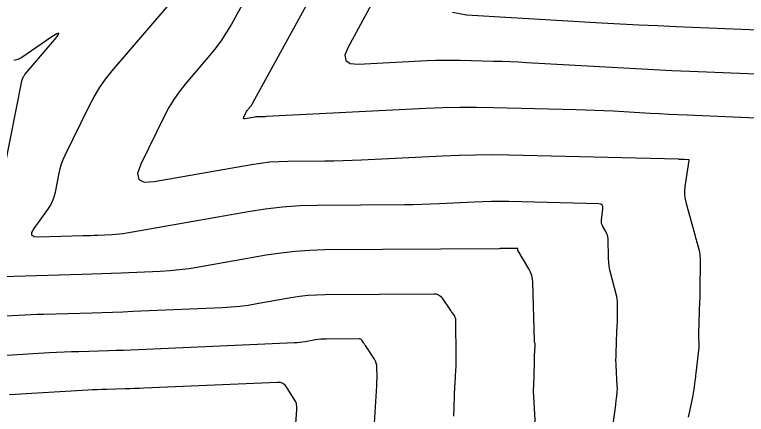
# Model space of a CAD drawing. Extents: x 1354696 to 1366163, y 660729 to 670380.
# Drawn here: x 1360664.7 to 1360720.1, y 664418.3 to 664448.6 of the extents above; entities that cross this region are included whole.
import ezdxf

# ---------------------------------------------------------------- set-up
doc = ezdxf.new("R2010")
doc.units = 0
doc.layers.add('R_Contours', color=7, linetype='Continuous')

msp = doc.modelspace()

# ---------------------------------------------------------------- linework, layer by layer
at = {"layer": 'R_Contours'}
for points in [[(1360683.056, 664451.306), (1360681.163, 664447.848), (1360680.801, 664447.225), (1360680.408, 664446.624), (1360679.985, 664446.043), (1360679.531, 664445.483), (1360677.655, 664443.286), (1360677.205, 664442.724), (1360676.793, 664442.138), (1360676.419, 664441.526), (1360676.083, 664440.89), (1360674.3, 664437.243), (1360674.06, 664436.542), (1360674.147, 664436.087), (1360674.561, 664435.878), (1360675.301, 664435.915), (1360682.68, 664437.219), (1360683.366, 664437.326), (1360684.055, 664437.404), (1360684.746, 664437.452), (1360685.441, 664437.472), (1360688.223, 664437.492), (1360688.918, 664437.501), (1360689.613, 664437.517), (1360690.308, 664437.541), (1360691.003, 664437.572), (1360697.141, 664437.879), (1360698.396, 664437.93), (1360699.651, 664437.958), (1360700.906, 664437.962), (1360702.162, 664437.944), (1360715, 664437.632), (1360715.038, 664437.631), (1360715.076, 664437.63), (1360715.115, 664437.628), (1360715.153, 664437.626), (1360715.307, 664437.617), (1360715.345, 664437.615), (1360715.383, 664437.613), (1360715.422, 664437.611), (1360715.46, 664437.61), (1360715.779, 664437.597), (1360715.787, 664437.595), (1360715.792, 664437.592), (1360715.795, 664437.586), (1360715.795, 664437.578), (1360715.788, 664437.541), (1360715.785, 664437.523), (1360715.782, 664437.505), (1360715.502, 664435.556), (1360715.472, 664435.229), (1360715.476, 664434.904), (1360715.514, 664434.582), (1360715.586, 664434.261), (1360716.267, 664431.812), (1360716.306, 664431.672), (1360716.344, 664431.532), (1360716.382, 664431.392), (1360716.419, 664431.252), (1360716.569, 664430.692), (1360716.601, 664430.551), (1360716.624, 664430.409), (1360716.638, 664430.266), (1360716.642, 664430.122), (1360716.631, 664427.472), (1360716.631, 664427.423), (1360716.63, 664427.374), (1360716.629, 664427.325), (1360716.627, 664427.276), (1360716.618, 664427.08), (1360716.616, 664427.031), (1360716.614, 664426.982), (1360716.612, 664426.933), (1360716.611, 664426.884), (1360716.525, 664424.432), (1360716.523, 664424.343), (1360716.523, 664424.253), (1360716.525, 664424.164), (1360716.53, 664424.075), (1360716.55, 664423.717), (1360716.554, 664423.628), (1360716.553, 664423.539), (1360716.549, 664423.45), (1360716.541, 664423.361), (1360716.322, 664421.401), (1360716.305, 664421.25), (1360716.287, 664421.099), (1360716.268, 664420.948), (1360716.249, 664420.797), (1360716.171, 664420.193), (1360716.15, 664420.042), (1360716.126, 664419.892), (1360716.099, 664419.742), (1360716.069, 664419.593), (1360715.798, 664418.301), (1360715.748, 664418.069)], [(1360709.95, 664416.649), (1360710.257, 664419.013), (1360710.272, 664419.13), (1360710.286, 664419.247), (1360710.3, 664419.365), (1360710.314, 664419.482), (1360710.366, 664419.952), (1360710.377, 664420.07), (1360710.382, 664420.188), (1360710.383, 664420.306), (1360710.379, 664420.424), (1360710.286, 664422.01), (1360710.279, 664422.164), (1360710.275, 664422.319), (1360710.275, 664422.474), (1360710.279, 664422.629), (1360710.3, 664423.248), (1360710.306, 664423.403), (1360710.312, 664423.557), (1360710.318, 664423.712), (1360710.325, 664423.867), (1360710.375, 664425.043), (1360710.383, 664425.241), (1360710.389, 664425.438), (1360710.392, 664425.636), (1360710.394, 664425.833), (1360710.397, 664426.624), (1360710.392, 664426.821), (1360710.373, 664427.016), (1360710.342, 664427.209), (1360710.297, 664427.401), (1360709.889, 664428.935), (1360709.821, 664429.222), (1360709.77, 664429.511), (1360709.737, 664429.802), (1360709.72, 664430.096), (1360709.677, 664431.61), (1360709.665, 664431.736), (1360709.638, 664431.857), (1360709.596, 664431.974), (1360709.538, 664432.086), (1360709.275, 664432.526), (1360709.219, 664432.638), (1360709.185, 664432.754), (1360709.171, 664432.874), (1360709.177, 664432.999), (1360709.293, 664433.859), (1360709.291, 664434.022), (1360709.237, 664434.139), (1360709.129, 664434.212), (1360708.968, 664434.239), (1360702.172, 664434.404), (1360701.513, 664434.414), (1360700.855, 664434.411), (1360700.196, 664434.397), (1360699.537, 664434.37), (1360696.904, 664434.238), (1360696.245, 664434.209), (1360695.587, 664434.186), (1360694.928, 664434.171), (1360694.269, 664434.162), (1360687.661, 664434.114), (1360686.342, 664434.077), (1360685.029, 664433.985), (1360683.72, 664433.838), (1360682.417, 664433.635), (1360673.23, 664432.011), (1360672.959, 664431.967), (1360672.687, 664431.933), (1360672.414, 664431.907), (1360672.14, 664431.891), (1360671.042, 664431.843), (1360670.768, 664431.832), (1360670.493, 664431.821), (1360670.218, 664431.812), (1360669.944, 664431.804), (1360666.561, 664431.712), (1360666.226, 664431.745), (1360666.057, 664431.865), (1360666.054, 664432.072), (1360666.217, 664432.366), (1360667.261, 664433.803), (1360667.459, 664434.108), (1360667.62, 664434.428), (1360667.745, 664434.764), (1360667.834, 664435.116), (1360668.117, 664436.555), (1360668.199, 664436.911), (1360668.303, 664437.259), (1360668.43, 664437.6), (1360668.58, 664437.933), (1360670.384, 664441.622), (1360670.759, 664442.333), (1360671.177, 664443.016), (1360671.637, 664443.671), (1360672.14, 664444.298), (1360677.679, 664450.785)], [(1360721.481, 664440.71), (1360715.661, 664440.947), (1360714.961, 664440.976), (1360714.262, 664441.009), (1360713.562, 664441.045), (1360712.863, 664441.084), (1360710.066, 664441.245), (1360709.367, 664441.282), (1360708.667, 664441.314), (1360707.967, 664441.34), (1360707.267, 664441.36), (1360701.002, 664441.511), (1360699.724, 664441.531), (1360698.447, 664441.526), (1360697.17, 664441.498), (1360695.893, 664441.446), (1360683.78, 664440.839), (1360683.71, 664440.836), (1360683.64, 664440.834), (1360683.57, 664440.832), (1360683.5, 664440.831), (1360683.22, 664440.829), (1360683.151, 664440.827), (1360683.081, 664440.822), (1360683.012, 664440.814), (1360682.943, 664440.804), (1360682.2, 664440.672), (1360682.125, 664440.669), (1360682.084, 664440.69), (1360682.075, 664440.736), (1360682.099, 664440.806), (1360682.279, 664441.173), (1360682.312, 664441.237), (1360682.35, 664441.299), (1360682.392, 664441.358), (1360682.437, 664441.414), (1360682.626, 664441.635), (1360682.671, 664441.692), (1360682.714, 664441.75), (1360682.754, 664441.811), (1360682.79, 664441.873), (1360687.258, 664450.035)], [(1360691.751, 664449.295), (1360689.976, 664446.052), (1360689.755, 664445.484), (1360689.811, 664445.089), (1360690.142, 664444.866), (1360690.75, 664444.817), (1360695.989, 664445.08), (1360696.616, 664445.105), (1360697.243, 664445.119), (1360697.869, 664445.121), (1360698.496, 664445.112), (1360701.005, 664445.051), (1360701.632, 664445.033), (1360702.258, 664445.01), (1360702.885, 664444.982), (1360703.511, 664444.948), (1360710.419, 664444.551), (1360711.779, 664444.475), (1360713.14, 664444.406), (1360714.501, 664444.342), (1360715.862, 664444.283), (1360727.183, 664443.824)], [(1360697.9, 664448.74), (1360698.972, 664448.536), (1360709.193, 664447.947), (1360710.605, 664447.869), (1360712.018, 664447.797), (1360713.431, 664447.73), (1360714.845, 664447.67), (1360722.244, 664447.369)], [(1360664.006, 664437.02), (1360665.286, 664443.529), (1360665.296, 664443.574), (1360665.31, 664443.619), (1360665.326, 664443.662), (1360665.345, 664443.704), (1360665.427, 664443.871), (1360665.448, 664443.912), (1360665.472, 664443.952), (1360665.499, 664443.99), (1360665.528, 664444.026), (1360667.777, 664446.66), (1360668.047, 664447.005), (1360668.103, 664447.157), (1360667.946, 664447.117), (1360667.574, 664446.885), (1360665.291, 664445.315), (1360664.995, 664445.159), (1360664.693, 664445.095)], [(1360704.175, 664417.449), (1360704.029, 664420.056), (1360704.028, 664420.088), (1360704.028, 664420.12), (1360704.029, 664420.152), (1360704.032, 664420.184), (1360704.043, 664420.312), (1360704.046, 664420.344), (1360704.048, 664420.376), (1360704.05, 664420.408), (1360704.051, 664420.44), (1360704.101, 664422.196), (1360704.105, 664422.327), (1360704.11, 664422.457), (1360704.115, 664422.588), (1360704.12, 664422.719), (1360704.153, 664423.472), (1360704.153, 664423.487), (1360704.154, 664423.503), (1360704.154, 664423.518), (1360704.154, 664423.534), (1360704.154, 664423.596), (1360704.154, 664423.611), (1360704.153, 664423.627), (1360704.15, 664423.642), (1360704.147, 664423.657), (1360704.116, 664423.773), (1360704.11, 664423.798), (1360704.105, 664423.822), (1360704.103, 664423.847), (1360704.101, 664423.873), (1360703.975, 664428.295), (1360703.951, 664428.562), (1360703.894, 664428.82), (1360703.803, 664429.068), (1360703.68, 664429.306), (1360702.86, 664430.677), (1360702.852, 664430.692), (1360702.848, 664430.708), (1360702.846, 664430.725), (1360702.847, 664430.742), (1360702.856, 664430.812), (1360702.856, 664430.828), (1360702.851, 664430.839), (1360702.841, 664430.846), (1360702.825, 664430.848), (1360702.183, 664430.864), (1360702.121, 664430.865), (1360702.058, 664430.865), (1360701.996, 664430.863), (1360701.934, 664430.861), (1360701.685, 664430.848), (1360701.623, 664430.845), (1360701.56, 664430.843), (1360701.498, 664430.842), (1360701.436, 664430.841), (1360688.208, 664430.745), (1360687.1, 664430.714), (1360685.996, 664430.636), (1360684.897, 664430.512), (1360683.801, 664430.342), (1360678.7, 664429.44), (1360677.97, 664429.323), (1360677.237, 664429.231), (1360676.501, 664429.162), (1360675.763, 664429.118), (1360672.805, 664428.988), (1360672.065, 664428.957), (1360671.325, 664428.93), (1360670.585, 664428.905), (1360669.846, 664428.883), (1360663.818, 664428.72)], [(1360663.138, 664425.696), (1360665.04, 664425.806), (1360665.516, 664425.832), (1360665.992, 664425.854), (1360666.467, 664425.872), (1360666.944, 664425.887), (1360670.616, 664425.986), (1360671.387, 664426.009), (1360672.158, 664426.035), (1360672.928, 664426.063), (1360673.699, 664426.096), (1360680.485, 664426.392), (1360681.139, 664426.432), (1360681.79, 664426.492), (1360682.439, 664426.574), (1360683.085, 664426.678), (1360685.666, 664427.134), (1360686.313, 664427.235), (1360686.962, 664427.308), (1360687.613, 664427.353), (1360688.267, 664427.372), (1360696.478, 664427.432), (1360696.669, 664427.412), (1360696.837, 664427.351), (1360696.984, 664427.247), (1360697.109, 664427.101), (1360697.708, 664426.226), (1360697.75, 664426.164), (1360697.792, 664426.102), (1360697.833, 664426.039), (1360697.874, 664425.977), (1360698.039, 664425.726), (1360698.075, 664425.661), (1360698.101, 664425.594), (1360698.117, 664425.523), (1360698.123, 664425.45), (1360698.154, 664422.613), (1360698.155, 664422.37), (1360698.151, 664422.127), (1360698.143, 664421.884), (1360698.13, 664421.641), (1360698.069, 664420.634), (1360698.056, 664420.41), (1360698.045, 664420.185), (1360698.036, 664419.961), (1360698.029, 664419.736), (1360698.003, 664418.833), (1360697.995, 664418.611), (1360697.983, 664418.389), (1360697.968, 664418.168)], [(1360691.946, 664416.824), (1360692.168, 664420.458), (1360692.177, 664420.631), (1360692.182, 664420.803), (1360692.185, 664420.975), (1360692.185, 664421.148), (1360692.177, 664421.838), (1360692.163, 664422.007), (1360692.127, 664422.169), (1360692.067, 664422.324), (1360691.984, 664422.472), (1360691.307, 664423.507), (1360691.273, 664423.559), (1360691.239, 664423.61), (1360691.204, 664423.661), (1360691.169, 664423.712), (1360691.03, 664423.916), (1360690.992, 664423.961), (1360690.947, 664423.992), (1360690.896, 664424.011), (1360690.837, 664424.017), (1360688.327, 664423.999), (1360688.127, 664423.993), (1360687.928, 664423.979), (1360687.729, 664423.957), (1360687.531, 664423.926), (1360686.742, 664423.787), (1360686.545, 664423.755), (1360686.346, 664423.73), (1360686.147, 664423.711), (1360685.947, 664423.699), (1360674.115, 664423.182), (1360673.553, 664423.159), (1360672.99, 664423.137), (1360672.428, 664423.119), (1360671.865, 664423.102), (1360669.614, 664423.041), (1360669.051, 664423.024), (1360668.489, 664423.002), (1360667.927, 664422.976), (1360667.365, 664422.946), (1360663.752, 664422.736)], [(1360685.884, 664415.41), (1360686.119, 664418.666), (1360686.121, 664418.716), (1360686.122, 664418.765), (1360686.12, 664418.814), (1360686.116, 664418.864), (1360686.094, 664419.061), (1360686.086, 664419.109), (1360686.073, 664419.156), (1360686.055, 664419.2), (1360686.032, 664419.243), (1360685.355, 664420.338), (1360685.219, 664420.509), (1360685.057, 664420.628), (1360684.867, 664420.695), (1360684.65, 664420.711), (1360674.532, 664420.268), (1360674.177, 664420.254), (1360673.823, 664420.24), (1360673.468, 664420.229), (1360673.114, 664420.218), (1360671.695, 664420.18), (1360671.341, 664420.169), (1360670.986, 664420.155), (1360670.632, 664420.139), (1360670.278, 664420.119), (1360664.365, 664419.777)]]:
    msp.add_lwpolyline(points, dxfattribs=at)

doc.saveas('drawing.dxf')
